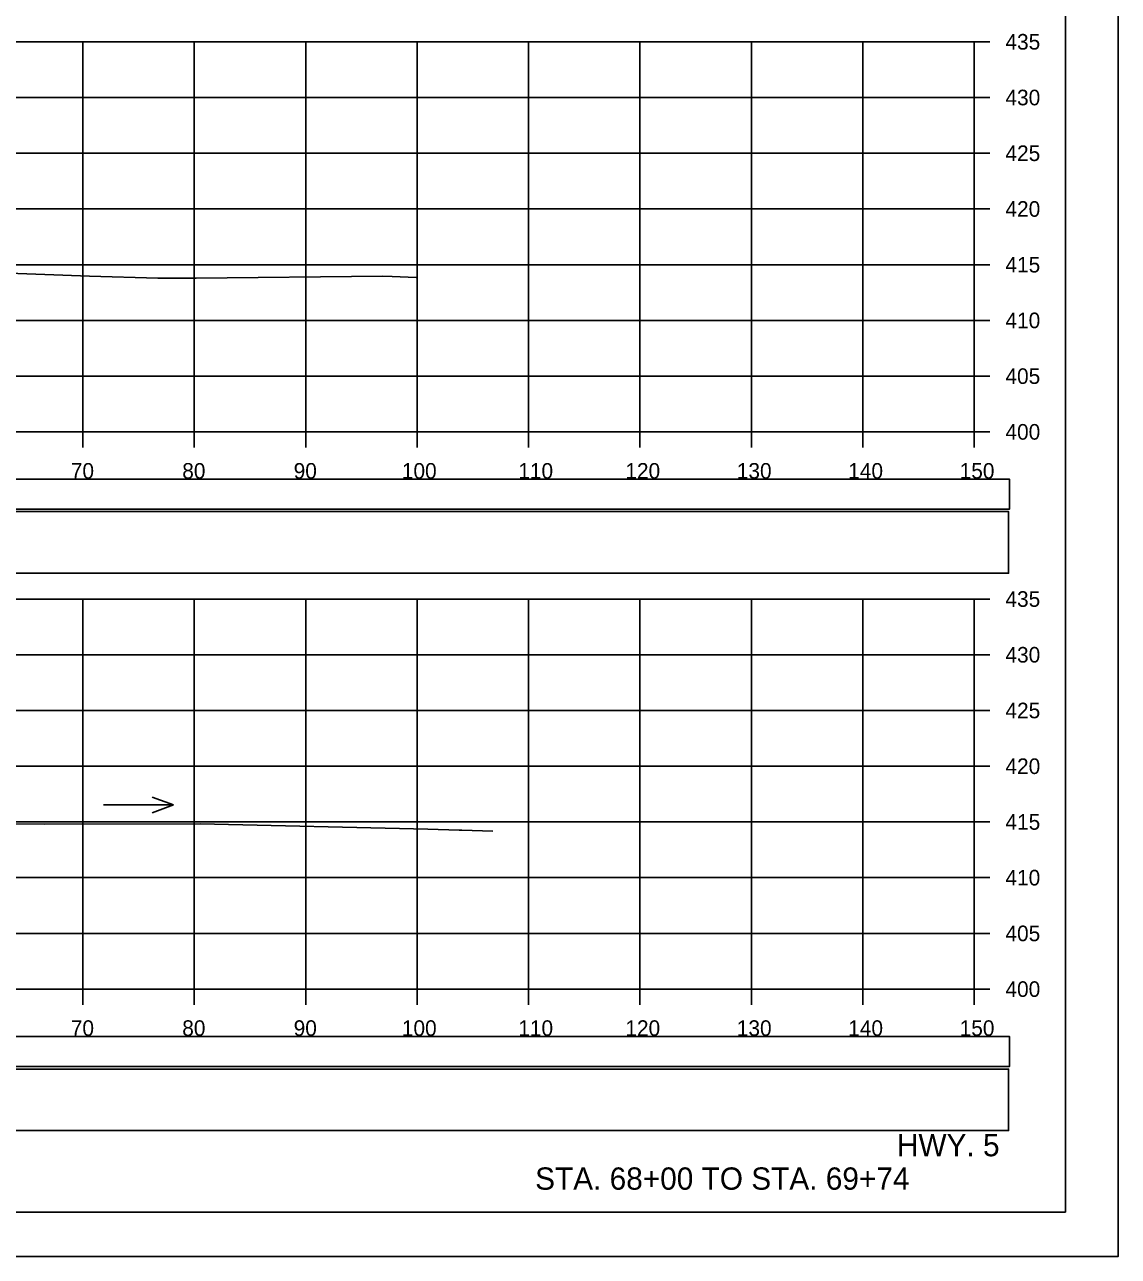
# Model space of a CAD drawing. Extents: x 1371057 to 1372761, y 380005 to 390517.
# Drawn here: x 1371625.6 to 1371723.8, y 385978.5 to 386089.1 of the extents above; entities that cross this region are included whole.
import ezdxf

# ---------------------------------------------------------------- set-up
doc = ezdxf.new("R2010")
doc.units = 0
for name, color, linetype in [('R_Axis', 7, 'Continuous'), ('R_Axis Annot', 7, 'Continuous'), ('R_Border', 7, 'Continuous'), ('R_Detour', 7, 'Continuous'), ('R_Draft', 7, 'Continuous'), ('R_Exist Surface', 7, 'Continuous'), ('R_Grid', 7, 'Continuous'), ('R_No Plot', 7, 'Continuous'), ('R_Water Annot', 7, 'Continuous')]:
    doc.layers.add(name, color=color, linetype=linetype)

msp = doc.modelspace()

# ---------------------------------------------------------------- linework, layer by layer
at = {"layer": 'R_Axis'}
for p, q in [((1371710.87, 386052.52), (1371710.87, 386087.52)), ((1371712.27, 386087.52), (1371710.87, 386087.52)), ((1371712.27, 386082.52), (1371710.87, 386082.52)), ((1371712.27, 386077.52), (1371710.87, 386077.52)), ((1371712.27, 386072.52), (1371710.87, 386072.52)), ((1371712.27, 386067.52), (1371710.87, 386067.52)), ((1371712.27, 386062.52), (1371710.87, 386062.52)), ((1371712.27, 386057.52), (1371710.87, 386057.52)), ((1371410.87, 386052.52), (1371710.87, 386052.52)), ((1371630.87, 386051.12), (1371630.87, 386052.52)), ((1371640.87, 386051.12), (1371640.87, 386052.52)), ((1371650.87, 386051.12), (1371650.87, 386052.52)), ((1371660.87, 386051.12), (1371660.87, 386052.52)), ((1371670.87, 386051.12), (1371670.87, 386052.52)), ((1371680.87, 386051.12), (1371680.87, 386052.52)), ((1371690.87, 386051.12), (1371690.87, 386052.52)), ((1371700.87, 386051.12), (1371700.87, 386052.52)), ((1371710.87, 386051.12), (1371710.87, 386052.52)), ((1371712.27, 386052.52), (1371710.87, 386052.52)), ((1371710.87, 386002.52), (1371710.87, 386037.52)), ((1371712.27, 386037.52), (1371710.87, 386037.52)), ((1371712.27, 386032.52), (1371710.87, 386032.52)), ((1371712.27, 386027.52), (1371710.87, 386027.52)), ((1371712.27, 386022.52), (1371710.87, 386022.52)), ((1371712.27, 386017.52), (1371710.87, 386017.52)), ((1371712.27, 386012.52), (1371710.87, 386012.52)), ((1371712.27, 386007.52), (1371710.87, 386007.52)), ((1371410.87, 386002.52), (1371710.87, 386002.52)), ((1371630.87, 386001.12), (1371630.87, 386002.52)), ((1371640.87, 386001.12), (1371640.87, 386002.52)), ((1371650.87, 386001.12), (1371650.87, 386002.52)), ((1371660.87, 386001.12), (1371660.87, 386002.52)), ((1371670.87, 386001.12), (1371670.87, 386002.52)), ((1371680.87, 386001.12), (1371680.87, 386002.52)), ((1371690.87, 386001.12), (1371690.87, 386002.52)), ((1371700.87, 386001.12), (1371700.87, 386002.52)), ((1371710.87, 386001.12), (1371710.87, 386002.52)), ((1371712.27, 386002.52), (1371710.87, 386002.52))]:
    msp.add_line(p, q, dxfattribs=at)
at = {"layer": 'R_Border'}
for q in [(1371719.05, 386187.98), (1371402.87, 385982.52)]:
    msp.add_line((1371719.05, 385982.52), q, dxfattribs=at)
at = {"layer": 'R_Detour'}
for points in [[(1371407.72, 386045.57), (1371714.03, 386045.57), (1371714.03, 386048.28), (1371407.72, 386048.28)], [(1371407.72, 385995.57), (1371714.03, 385995.57), (1371714.03, 385998.28), (1371407.72, 385998.28)]]:
    msp.add_lwpolyline(points, close=True, dxfattribs=at)
at = {"layer": 'R_Draft'}
for points in [[(1371407.64, 386039.84), (1371713.95, 386039.84), (1371713.95, 386045.37), (1371407.64, 386045.37)], [(1371407.64, 385989.82), (1371713.95, 385989.82), (1371713.95, 385995.34), (1371407.64, 385995.34)]]:
    msp.add_lwpolyline(points, close=True, dxfattribs=at)
at = {"layer": 'R_Exist Surface'}
for points in [[(1371609.79, 386067.3), (1371631.48, 386066.5), (1371637.6, 386066.3), (1371641.04, 386066.31), (1371657.75, 386066.48), (1371658.62, 386066.45), (1371660.77, 386066.38)], [(1371618.29, 386017.4), (1371627.43, 386017.32), (1371641.4, 386017.34), (1371661.84, 386016.88), (1371664.65, 386016.79), (1371664.87, 386016.79), (1371667.67, 386016.69)]]:
    msp.add_lwpolyline(points, dxfattribs=at)
at = {"layer": 'R_Grid'}
for p, q in [((1371410.87, 386087.52), (1371710.87, 386087.52)), ((1371630.87, 386052.52), (1371630.87, 386087.52)), ((1371640.87, 386052.52), (1371640.87, 386087.52)), ((1371650.87, 386052.52), (1371650.87, 386087.52)), ((1371660.87, 386052.52), (1371660.87, 386087.52)), ((1371670.87, 386052.52), (1371670.87, 386087.52)), ((1371680.87, 386052.52), (1371680.87, 386087.52)), ((1371690.87, 386052.52), (1371690.87, 386087.52)), ((1371700.87, 386052.52), (1371700.87, 386087.52)), ((1371710.87, 386052.52), (1371710.87, 386087.52)), ((1371410.87, 386082.52), (1371710.87, 386082.52)), ((1371410.87, 386077.52), (1371710.87, 386077.52)), ((1371410.87, 386072.52), (1371710.87, 386072.52)), ((1371410.87, 386067.52), (1371710.87, 386067.52)), ((1371410.87, 386062.52), (1371710.87, 386062.52)), ((1371410.87, 386057.52), (1371710.87, 386057.52)), ((1371410.87, 386052.52), (1371710.87, 386052.52)), ((1371410.87, 386037.52), (1371710.87, 386037.52)), ((1371630.87, 386002.52), (1371630.87, 386037.52)), ((1371640.87, 386002.52), (1371640.87, 386037.52)), ((1371650.87, 386002.52), (1371650.87, 386037.52)), ((1371660.87, 386002.52), (1371660.87, 386037.52)), ((1371670.87, 386002.52), (1371670.87, 386037.52)), ((1371680.87, 386002.52), (1371680.87, 386037.52)), ((1371690.87, 386002.52), (1371690.87, 386037.52)), ((1371700.87, 386002.52), (1371700.87, 386037.52)), ((1371710.87, 386002.52), (1371710.87, 386037.52)), ((1371410.87, 386032.52), (1371710.87, 386032.52)), ((1371410.87, 386027.52), (1371710.87, 386027.52)), ((1371410.87, 386022.52), (1371710.87, 386022.52)), ((1371410.87, 386017.52), (1371710.87, 386017.52)), ((1371410.87, 386012.52), (1371710.87, 386012.52)), ((1371410.87, 386007.52), (1371710.87, 386007.52)), ((1371410.87, 386002.52), (1371710.87, 386002.52))]:
    msp.add_line(p, q, dxfattribs=at)
at = {"layer": 'R_No Plot'}
msp.add_line((1371390.47, 385978.54), (1371723.8, 385978.54), dxfattribs=at)
for points in [[(1371390.46, 386191.88), (1371723.8, 386191.88), (1371723.8, 385978.54), (1371390.46, 385978.54)], [(1371636.79, 386187.98), (1371656.41, 386187.98), (1371656.41, 386178.1), (1371672.52, 386178.1), (1371695.72, 386178.1), (1371695.84, 386149.95), (1371719.05, 386149.95), (1371719.05, 385982.52), (1371402.87, 385982.52), (1371402.87, 386187.98)]]:
    msp.add_lwpolyline(points, close=True, dxfattribs=at)
at = {"layer": 'R_Water Annot'}
for p, q in [((1371639.01, 386019.05), (1371637.09, 386019.75)), ((1371632.73, 386019.05), (1371639.01, 386019.05)), ((1371639.01, 386019.05), (1371637.09, 386018.35))]:
    msp.add_line(p, q, dxfattribs=at)

# ---------------------------------------------------------------- texts
at = {"layer": 'R_Axis Annot'}
for s, p in [('435', (1371713.67, 386086.82)), ('430', (1371713.67, 386081.82)), ('425', (1371713.67, 386076.82)), ('420', (1371713.67, 386071.82)), ('415', (1371713.67, 386066.82)), ('410', (1371713.67, 386061.82)), ('405', (1371713.67, 386056.82)), ('400', (1371713.67, 386051.82)), ('70', (1371629.79, 386048.32)), ('80', (1371639.79, 386048.32)), ('90', (1371649.79, 386048.32)), ('100', (1371659.5, 386048.32)), ('110', (1371669.95, 386048.32)), ('120', (1371679.56, 386048.32)), ('130', (1371689.56, 386048.32)), ('140', (1371699.56, 386048.32)), ('150', (1371709.56, 386048.32)), ('435', (1371713.67, 386036.82)), ('430', (1371713.67, 386031.82)), ('425', (1371713.67, 386026.82)), ('420', (1371713.67, 386021.82)), ('415', (1371713.67, 386016.82)), ('410', (1371713.67, 386011.82)), ('405', (1371713.67, 386006.82)), ('400', (1371713.67, 386001.82)), ('70', (1371629.79, 385998.32)), ('80', (1371639.79, 385998.32)), ('90', (1371649.79, 385998.32)), ('100', (1371659.5, 385998.32)), ('110', (1371669.95, 385998.32)), ('120', (1371679.56, 385998.32)), ('130', (1371689.56, 385998.32)), ('140', (1371699.56, 385998.32)), ('150', (1371709.56, 385998.32))]:
    msp.add_text(s, height=1.4, dxfattribs=at).set_placement(p)
at = {"layer": 'R_Draft'}
for s, p in [('HWY. 5', (1371703.93, 385987.52)), ('STA. 68+00 TO STA. 69+74', (1371671.46, 385984.52))]:
    msp.add_text(s, height=2, dxfattribs=at).set_placement(p)

doc.saveas('drawing.dxf')
